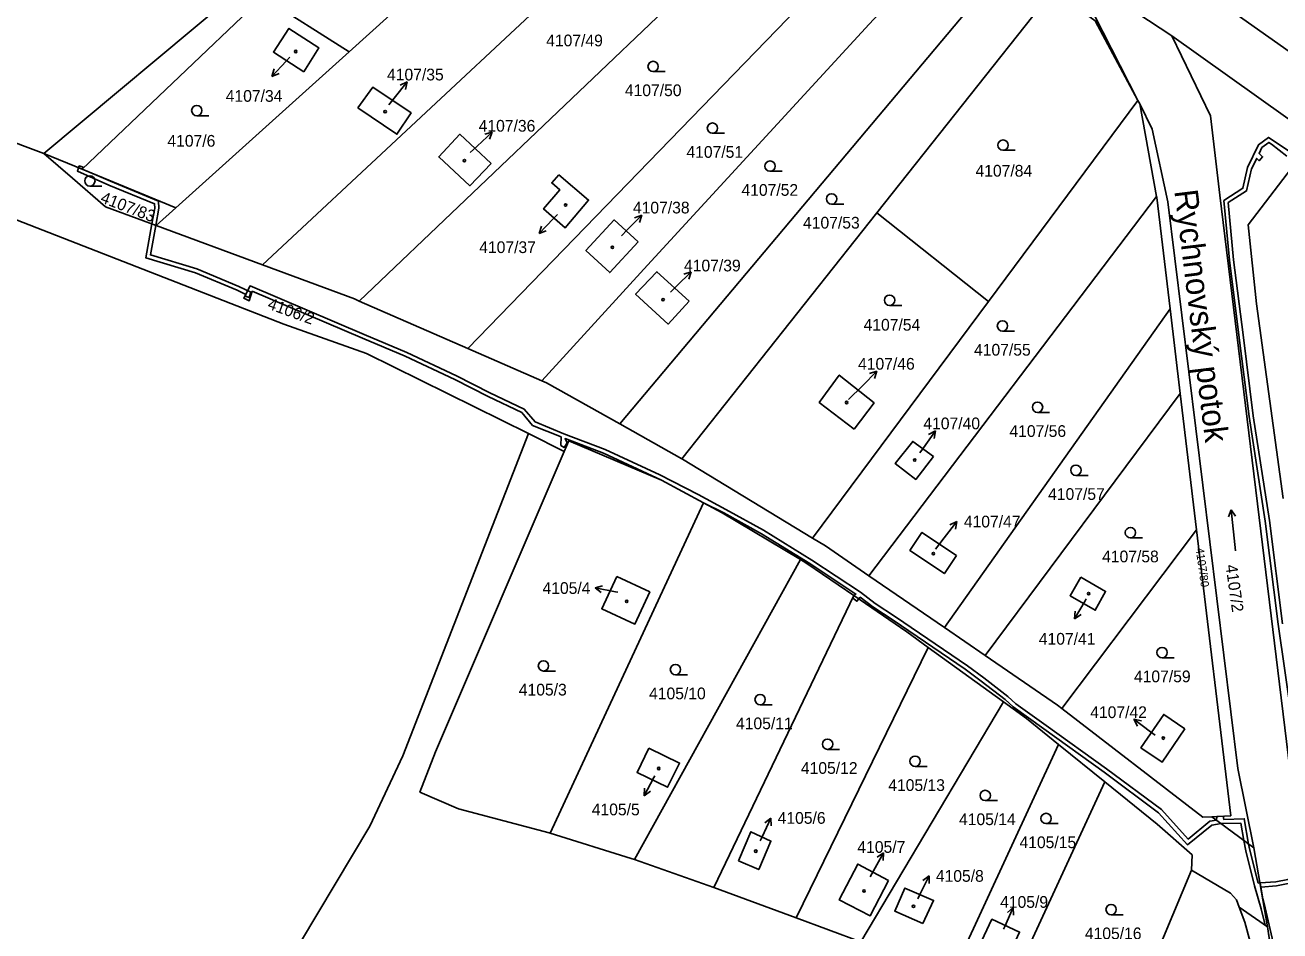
# Model space of a CAD drawing. Extents: x -869103 to -863415, y -1015889 to -1012477.
# Drawn here: x -866069.9 to -865887.9, y -1015465.3 to -1015333.9 of the extents above; entities that cross this region are included whole.
import ezdxf

# ---------------------------------------------------------------- set-up
doc = ezdxf.new("R2010")
doc.units = 0
for name, color, linetype in [('Hranice parcel', 7, 'Continuous'), ('Parcelní čísla', 7, 'Continuous'), ('Pop  PČ popisy', 7, 'Continuous'), ('Věcná břemena k části', 7, 'Continuous'), ('Značky budov', 7, 'Continuous'), ('Značky kultur', 7, 'Continuous')]:
    doc.layers.add(name, color=color, linetype=linetype)

msp = doc.modelspace()

# ---------------------------------------------------------------- linework, layer by layer
at = {"layer": 'Hranice parcel'}
for p, q in [((-866067.2, -1015352.55), (-865977, -1015277.28)), ((-865969.45, -1015289.7), (-866022.93, -1015337.82)), ((-866035.49, -1015368.73), (-865957.88, -1015296.28)), ((-866021.46, -1015373.97), (-865949.83, -1015305.62)), ((-866005.7, -1015380.84), (-865940.92, -1015314.04)), ((-866147.81, -1015322.46), (-866067.2, -1015352.55)), ((-865983.67, -1015391.78), (-865926.95, -1015324.32)), ((-865918.17, -1015325.9), (-865903.61, -1015335.52)), ((-865946.41, -1015361.15), (-865920.79, -1015328.85)), ((-865916.45, -1015329.3), (-865908.52, -1015344.87)), ((-866048.06, -1015360.43), (-866022.93, -1015337.82)), ((-865908.52, -1015344.87), (-865930.19, -1015374.01)), ((-865908.25, -1015345.38), (-865908.52, -1015344.87)), ((-865905.82, -1015358.82), (-865908.25, -1015345.38)), ((-866061.65, -1015354.83), (-866067.2, -1015352.55)), ((-866061.65, -1015354.83), (-866048.06, -1015360.43)), ((-865947.56, -1015413.78), (-865905.82, -1015358.82)), ((-866048.06, -1015360.43), (-866050.92, -1015363.01)), ((-865974.69, -1015396.82), (-865946.41, -1015361.15)), ((-865930.19, -1015374.01), (-865946.41, -1015361.15)), ((-866050.92, -1015363.01), (-866035.49, -1015368.73)), ((-866021.46, -1015373.97), (-866005.7, -1015380.84)), ((-865955.71, -1015408.33), (-865930.19, -1015374.01)), ((-865936.58, -1015421.31), (-865903.87, -1015375.08)), ((-865902.4, -1015387.38), (-865903.87, -1015375.08)), ((-866005.7, -1015380.84), (-865994.99, -1015385.51)), ((-865930.68, -1015425.36), (-865902.4, -1015387.38)), ((-865900.03, -1015407.13), (-865902.4, -1015387.38)), ((-865983.67, -1015391.78), (-865974.69, -1015396.82)), ((-865991.71, -1015395.75), (-865996.9, -1015393.18)), ((-865991.71, -1015395.75), (-865991.05, -1015394.21)), ((-866010.39, -1015439.32), (-865991.71, -1015395.75)), ((-865993.74, -1015451.11), (-865971.52, -1015403.23)), ((-865919.54, -1015433.05), (-865900.03, -1015407.13)), ((-865900.03, -1015407.13), (-865895.07, -1015448.59)), ((-865981.51, -1015454.94), (-865957.48, -1015411.42)), ((-865947.56, -1015413.78), (-865936.58, -1015421.31)), ((-865970.05, -1015458.99), (-865949.7, -1015416.67)), ((-865936.58, -1015421.31), (-865930.68, -1015425.36)), ((-865938.92, -1015424.17), (-865958.11, -1015463.4)), ((-865928, -1015432.07), (-865938.92, -1015424.17)), ((-865948.71, -1015466.87), (-865928, -1015432.07)), ((-865899.09, -1015448.79), (-865919.54, -1015433.05)), ((-865920.03, -1015438.23), (-865935.51, -1015471.72)), ((-865913.32, -1015443.65), (-865920.03, -1015438.23)), ((-865927.62, -1015474.62), (-865913.32, -1015443.65)), ((-865897.79, -1015448.73), (-865899.09, -1015448.79)), ((-865895.07, -1015448.59), (-865897.79, -1015448.73)), ((-865891.7, -1015453.25), (-865897.79, -1015448.73)), ((-865889.72, -1015464.71), (-865891.7, -1015453.25)), ((-865981.51, -1015454.94), (-865970.05, -1015458.99)), ((-865900.67, -1015454.24), (-865900.76, -1015456.48)), ((-865911.12, -1015481.14), (-865900.76, -1015456.48)), ((-865958.11, -1015463.4), (-865970.05, -1015458.99)), ((-865894.24, -1015460.79), (-865893.85, -1015461.83)), ((-865889.72, -1015464.71), (-865893.85, -1015461.83)), ((-865893.85, -1015461.83), (-865893.03, -1015463.99)), ((-865958.11, -1015463.4), (-865948.71, -1015466.87)), ((-865893.03, -1015463.99), (-865892.24, -1015466.87)), ((-865887.15, -1015481.68), (-865889.72, -1015464.71))]:
    msp.add_line(p, q, dxfattribs=at)
for points in [[(-865804.2, -1015395.73), (-865814.8, -1015388.33), (-865840.6, -1015370.19), (-865867.42, -1015351.32), (-865929.24, -1015307.69)], [(-865994.99, -1015385.51), (-865979.66, -1015368.77), (-865947.49, -1015333.82), (-865933.92, -1015319.2)], [(-866156.36, -1015324.38), (-866072.16, -1015361.81), (-866032.38, -1015377.33), (-866020.4, -1015381.55), (-865996.9, -1015393.18)], [(-866022.93, -1015337.82), (-866035.45, -1015329.85), (-866061.65, -1015354.83)], [(-865920.79, -1015328.85), (-865914.72, -1015333.32), (-865908.52, -1015344.87)], [(-866029.5, -1015340.71), (-866033.89, -1015337.86), (-866031.65, -1015334.42), (-866027.32, -1015337.24), (-866029.5, -1015340.71)], [(-865903.61, -1015335.52), (-865887.1, -1015347.26), (-865871.99, -1015357.46), (-865848.34, -1015373.29), (-865830.64, -1015385.95), (-865805.32, -1015403.02), (-865780.39, -1015420.54), (-865766.53, -1015429.83)], [(-865886.49, -1015441.79), (-865896.67, -1015358.6), (-865897.99, -1015347.11), (-865903.61, -1015335.52)], [(-866021.64, -1015345.96), (-866015.99, -1015349.77), (-866013.93, -1015346.69), (-866019.5, -1015342.96), (-866021.64, -1015345.96)], [(-865908.25, -1015345.38), (-865906.46, -1015349.03), (-865904.21, -1015359.57)], [(-866002.31, -1015354.02), (-866006.87, -1015349.78), (-866009.91, -1015353.05), (-866005.43, -1015357.24), (-866002.31, -1015354.02)], [(-866050.92, -1015363.01), (-866058.25, -1015360.3), (-866063.04, -1015356.16), (-866067.2, -1015352.55)], [(-865865.34, -1015367.49), (-865885.63, -1015353.86), (-865892.52, -1015362.89), (-865891.33, -1015374.35), (-865887.48, -1015402.58)], [(-865992.52, -1015355.66), (-865993.54, -1015356.82), (-865992.34, -1015357.85), (-865994.72, -1015360.6), (-865991.58, -1015363.33), (-865988.19, -1015359.31), (-865992.52, -1015355.66)], [(-865903.87, -1015375.08), (-865905.8, -1015358.93), (-865905.82, -1015358.82)], [(-865904.21, -1015359.57), (-865894.04, -1015441.72), (-865891.7, -1015453.25)], [(-865980.98, -1015365.39), (-865984.47, -1015362.19), (-865988.57, -1015366.61), (-865985.11, -1015369.83), (-865980.98, -1015365.39)], [(-866035.49, -1015368.73), (-866022.16, -1015373.66), (-866021.46, -1015373.97)], [(-865973.61, -1015373.99), (-865978.27, -1015369.7), (-865981.37, -1015372.97), (-865976.65, -1015377.29), (-865973.61, -1015373.99)], [(-865949.69, -1015392.53), (-865946.78, -1015388.74), (-865951.85, -1015384.7), (-865954.74, -1015388.65), (-865949.69, -1015392.53)], [(-865994.99, -1015385.51), (-865994.28, -1015385.82), (-865983.67, -1015391.78)], [(-865996.9, -1015393.18), (-866015.13, -1015439.9), (-866019.91, -1015450.09), (-866037.5, -1015479.55), (-866084.64, -1015469.55)], [(-865991.05, -1015394.21), (-865977.6, -1015399.94), (-865971.52, -1015403.23)], [(-865938.16, -1015396.49), (-865941.18, -1015394.3), (-865943.71, -1015397.52), (-865940.75, -1015399.82), (-865938.16, -1015396.49)], [(-865974.69, -1015396.82), (-865974.58, -1015396.88), (-865955.71, -1015408.33)], [(-865957.48, -1015411.42), (-865968.84, -1015404.68), (-865971.52, -1015403.23)], [(-865955.71, -1015408.33), (-865953.85, -1015409.46), (-865947.56, -1015413.78)], [(-865934.83, -1015410.87), (-865939.84, -1015407.51), (-865941.59, -1015410.12), (-865936.58, -1015413.48), (-865934.83, -1015410.87)], [(-865949.7, -1015416.67), (-865956.53, -1015411.99), (-865957.48, -1015411.42)], [(-865984.11, -1015413.91), (-865979.31, -1015416.14), (-865981.47, -1015420.79), (-865986.27, -1015418.56), (-865984.11, -1015413.91)], [(-865916.81, -1015414), (-865918.36, -1015416.69), (-865914.71, -1015418.78), (-865913.21, -1015416.07), (-865916.81, -1015414)], [(-865949.7, -1015416.67), (-865942.02, -1015421.93), (-865938.92, -1015424.17)], [(-865930.68, -1015425.36), (-865920.17, -1015432.57), (-865919.54, -1015433.05)], [(-865928, -1015432.07), (-865924.68, -1015434.47), (-865920.03, -1015438.23)], [(-865901.72, -1015435.99), (-865904.79, -1015433.89), (-865908.1, -1015438.72), (-865905, -1015440.8), (-865901.72, -1015435.99)], [(-865993.74, -1015451.11), (-865993.89, -1015451.06), (-866007.06, -1015447.6), (-866012.65, -1015445.14), (-866010.39, -1015439.32)], [(-865979.46, -1015438.8), (-865981.16, -1015442.32), (-865976.74, -1015444.45), (-865974.99, -1015440.94), (-865979.46, -1015438.8)], [(-865913.32, -1015443.65), (-865905.72, -1015449.79), (-865900.67, -1015454.24)], [(-865993.74, -1015451.11), (-865982, -1015454.77), (-865981.51, -1015454.94)], [(-865966.45, -1015455.12), (-865963.51, -1015456.38), (-865961.74, -1015452.25), (-865964.66, -1015450.91), (-865966.45, -1015455.12)], [(-865944.68, -1015457.95), (-865949.16, -1015455.58), (-865951.85, -1015460.78), (-865947.36, -1015463.11), (-865944.68, -1015457.95)], [(-865900.76, -1015456.48), (-865895.09, -1015459.82), (-865894.24, -1015460.79)], [(-865939.7, -1015464.22), (-865938.17, -1015460.87), (-865942.33, -1015459.07), (-865943.79, -1015462.44), (-865939.7, -1015464.22)], [(-865927.5, -1015469.35), (-865925.69, -1015465.46), (-865929.71, -1015463.59), (-865931.55, -1015467.48), (-865927.5, -1015469.35)]]:
    msp.add_lwpolyline(points, dxfattribs=at)
at = {"layer": 'Pop  PČ popisy'}
for p, q in [((-866032.07, -1015339.18), (-866034.12, -1015341.38)), ((-866031.52, -1015338.59), (-866032.07, -1015339.18)), ((-866034.12, -1015341.38), (-866033.8, -1015340.3)), ((-866034.12, -1015341.38), (-866033.07, -1015340.98)), ((-866016.39, -1015344.52), (-866014.5, -1015342.19)), ((-866014.5, -1015342.19), (-866015.52, -1015342.65)), ((-866014.5, -1015342.19), (-866014.74, -1015343.28)), ((-866017.18, -1015345.51), (-866016.39, -1015344.52)), ((-866004.36, -1015351.51), (-866002.17, -1015349.46)), ((-866002.17, -1015349.46), (-866003.24, -1015349.78)), ((-866002.17, -1015349.46), (-866002.56, -1015350.51)), ((-866005.37, -1015352.44), (-866004.36, -1015351.51)), ((-865993.29, -1015362.01), (-865995.38, -1015364.17)), ((-865992.7, -1015361.4), (-865993.29, -1015362.01)), ((-865982.58, -1015363.64), (-865980.46, -1015361.52)), ((-865980.46, -1015361.52), (-865981.52, -1015361.87)), ((-865980.46, -1015361.52), (-865980.81, -1015362.58)), ((-865995.38, -1015364.17), (-865995.04, -1015363.1)), ((-865995.38, -1015364.17), (-865994.32, -1015363.8)), ((-865983.43, -1015364.49), (-865982.58, -1015363.64)), ((-865975.46, -1015371.82), (-865973.3, -1015369.73)), ((-865973.3, -1015369.73), (-865974.37, -1015370.07)), ((-865973.3, -1015369.73), (-865973.67, -1015370.79)), ((-865976.32, -1015372.65), (-865975.46, -1015371.82)), ((-865948.49, -1015386.25), (-865946.37, -1015384.13)), ((-865946.37, -1015384.13), (-865947.43, -1015384.48)), ((-865946.37, -1015384.13), (-865946.72, -1015385.19)), ((-865950.48, -1015388.24), (-865948.49, -1015386.25)), ((-865939.62, -1015395.22), (-865937.9, -1015392.76)), ((-865937.9, -1015392.76), (-865938.88, -1015393.3)), ((-865937.9, -1015392.76), (-865938.06, -1015393.87)), ((-865940.14, -1015395.97), (-865939.62, -1015395.22)), ((-865936.62, -1015408.3), (-865934.77, -1015405.94)), ((-865934.77, -1015405.94), (-865935.78, -1015406.42)), ((-865934.77, -1015405.94), (-865934.99, -1015407.03)), ((-865937.9, -1015409.93), (-865936.62, -1015408.3)), ((-865987.26, -1015415.54), (-865986.18, -1015415.24)), ((-865984.31, -1015416.11), (-865987.26, -1015415.54)), ((-865987.26, -1015415.54), (-865986.37, -1015416.22)), ((-865983.97, -1015416.17), (-865984.31, -1015416.11)), ((-865916.2, -1015417.42), (-865917.7, -1015420.02)), ((-865916.03, -1015417.12), (-865916.2, -1015417.42)), ((-865917.7, -1015420.02), (-865917.63, -1015418.9)), ((-865917.7, -1015420.02), (-865916.77, -1015419.4)), ((-865906.7, -1015436.4), (-865909.1, -1015434.59)), ((-865909.1, -1015434.59), (-865908, -1015434.8)), ((-865909.1, -1015434.59), (-865908.6, -1015435.6)), ((-865906.02, -1015436.9), (-865906.7, -1015436.4)), ((-865978.57, -1015442.78), (-865978.71, -1015443.04)), ((-865978.71, -1015443.04), (-865980.12, -1015445.69)), ((-865980.12, -1015445.69), (-865980.09, -1015444.57)), ((-865980.12, -1015445.69), (-865979.21, -1015445.04)), ((-865963.03, -1015451.63), (-865961.76, -1015448.91)), ((-865961.76, -1015448.91), (-865962.64, -1015449.61)), ((-865961.76, -1015448.91), (-865961.73, -1015450.03)), ((-865963.31, -1015452.24), (-865963.03, -1015451.63)), ((-865946.89, -1015456.59), (-865945.44, -1015453.96)), ((-865945.44, -1015453.96), (-865946.36, -1015454.6)), ((-865945.44, -1015453.96), (-865945.48, -1015455.08)), ((-865947.36, -1015457.44), (-865946.89, -1015456.59)), ((-865940.13, -1015460.01), (-865938.81, -1015457.31)), ((-865938.81, -1015457.31), (-865939.7, -1015457.99)), ((-865938.81, -1015457.31), (-865938.8, -1015458.43)), ((-865940.44, -1015460.65), (-865940.13, -1015460.01)), ((-865927.82, -1015464.62), (-865926.6, -1015461.88)), ((-865926.6, -1015461.88), (-865927.46, -1015462.59)), ((-865926.6, -1015461.88), (-865926.55, -1015463)), ((-865928.01, -1015465.04), (-865927.82, -1015464.62))]:
    msp.add_line(p, q, dxfattribs=at)
at = {"layer": 'Věcná břemena k části'}
for points in [[(-865882.08, -1015355.24), (-865889.57, -1015350.23), (-865891.02, -1015351.3), (-865892.63, -1015354.59), (-865893.31, -1015357.61), (-865896.05, -1015359.39), (-865895.25, -1015368.03), (-865893.87, -1015378.92), (-865892.39, -1015390.69), (-865890.06, -1015405.88), (-865888.17, -1015420.83), (-865886.19, -1015434.6)], [(-865887.57, -1015420.75), (-865889.46, -1015405.8), (-865891.79, -1015390.61), (-865893.27, -1015378.84), (-865894.65, -1015367.97), (-865895.42, -1015359.69), (-865892.77, -1015357.98), (-865892.06, -1015354.79), (-865891.3, -1015353.28), (-865890.95, -1015353.62), (-865890.45, -1015353.04), (-865890.95, -1015352.57), (-865890.54, -1015351.7), (-865889.55, -1015350.97), (-865889.14, -1015351.21), (-865886.95, -1015352.93)]]:
    msp.add_lwpolyline(points, dxfattribs=at)
for points in [[(-866037.4, -1015373.45), (-866037.17, -1015372.69), (-866038.93, -1015371.85), (-866045, -1015369.29), (-866051.74, -1015367.26), (-866050.96, -1015362.99), (-866050.51, -1015360.51), (-866050.55, -1015359.46), (-866057.53, -1015356.6), (-866059.57, -1015355.69), (-866061.65, -1015354.83), (-866062.15, -1015354.63), (-866062.31, -1015355.11), (-866057.77, -1015357.16), (-866051.13, -1015359.86), (-866051.11, -1015360.47), (-866051.53, -1015362.78), (-866052.42, -1015367.68), (-866045.2, -1015369.85), (-866039.17, -1015372.39), (-866037.89, -1015373.01), (-866037.98, -1015373.27)], [(-866061.65, -1015354.83), (-866061.49, -1015354.55), (-866062.06, -1015354.36), (-866062.15, -1015354.63)], [(-866036.98, -1015372.54), (-866020.98, -1015379.35), (-866014.79, -1015381.96), (-866007.6, -1015385.32), (-866002.75, -1015387.81), (-865997.89, -1015390.12), (-865996.32, -1015391.99), (-865992.19, -1015393.66), (-865992.21, -1015394.9), (-865991.72, -1015395.17), (-865991.31, -1015394.53), (-865991.6, -1015393.89), (-865986.01, -1015396.03), (-865977.6, -1015399.94), (-865971.52, -1015403.23), (-865968.57, -1015404.68), (-865963.11, -1015407.69), (-865956.12, -1015412.02), (-865949.43, -1015416.45), (-865949.7, -1015416.67), (-865949.01, -1015417.15), (-865948.8, -1015416.9), (-865946.97, -1015418.31), (-865944.04, -1015420.23), (-865933.56, -1015427.35), (-865931.25, -1015429.09), (-865927.76, -1015431.73), (-865926.63, -1015432.81), (-865922.17, -1015435.97), (-865913.43, -1015442.27), (-865905.52, -1015448.14), (-865901.32, -1015452.78), (-865897.83, -1015449.94), (-865896.45, -1015449.72), (-865893.61, -1015449.65), (-865893.17, -1015452.16), (-865892.9, -1015453.69), (-865891.6, -1015458.75), (-865890.63, -1015462.09), (-865890.08, -1015464.46), (-865889.72, -1015464.71), (-865890.42, -1015460.64), (-865890.72, -1015458.92), (-865890.82, -1015458.32), (-865891.08, -1015458.34), (-865892.32, -1015453.57), (-865892.47, -1015452.68), (-865893.11, -1015449.03), (-865896.08, -1015449.11), (-865896.17, -1015448.65), (-865897.07, -1015448.69), (-865897.13, -1015449.22), (-865898.09, -1015449.38), (-865901.26, -1015451.96), (-865905.12, -1015447.7), (-865913.07, -1015441.79), (-865921.83, -1015435.49), (-865926.25, -1015432.35), (-865927.37, -1015431.27), (-865930.89, -1015428.61), (-865933.22, -1015426.87), (-865943.7, -1015419.73), (-865946.63, -1015417.82), (-865948.76, -1015416.17), (-865955.8, -1015411.52), (-865962.81, -1015407.17), (-865968.29, -1015404.16), (-865972.3, -1015402.03), (-865977.85, -1015399.15), (-865985.77, -1015395.47), (-865991.77, -1015393.19), (-865995.96, -1015391.49), (-865997.51, -1015389.64), (-866002.49, -1015387.27), (-866007.34, -1015384.78), (-866014.55, -1015381.42), (-866020.74, -1015378.79), (-866037.28, -1015371.76), (-866038.19, -1015373.54), (-866037.41, -1015373.91)], [(-865949.7, -1015416.67), (-865949.89, -1015417.06), (-865949.28, -1015417.48), (-865949.01, -1015417.15)], [(-865890.72, -1015458.92), (-865888.43, -1015458.76), (-865886.74, -1015458.41), (-865884.27, -1015458.4), (-865884.35, -1015457.8), (-865886.8, -1015457.81), (-865888.51, -1015458.16), (-865890.82, -1015458.32)], [(-865890.42, -1015460.64), (-865889.72, -1015464.71), (-865888.17, -1015474.97), (-865884.47, -1015474.44), (-865883.09, -1015474.39), (-865882.14, -1015474.43), (-865882.22, -1015473.83), (-865883.09, -1015473.79), (-865884.53, -1015473.84), (-865887.61, -1015474.28), (-865888.9, -1015466.94), (-865890.05, -1015461.94)]]:
    msp.add_lwpolyline(points, close=True, dxfattribs=at)
at = {"layer": 'Značky budov'}
for centre in [(-866030.66, -1015337.78), (-866017.69, -1015346.5), (-866006.19, -1015353.61), (-865991.53, -1015360.04), (-865984.74, -1015366.16), (-865977.38, -1015373.77), (-865950.78, -1015388.67), (-865940.89, -1015397.02), (-865938.18, -1015410.58), (-865982.66, -1015417.5), (-865915.67, -1015416.37), (-865904.85, -1015437.33), (-865978.02, -1015441.73), (-865963.94, -1015453.72), (-865948.24, -1015459.48), (-865941.07, -1015461.7)]:
    msp.add_circle(centre, 0.175, dxfattribs=at)
at = {"layer": 'Značky kultur'}
for p, q in [((-865978.83, -1015340.7), (-865977.08, -1015340.7)), ((-866045.01, -1015347.1), (-866043.26, -1015347.1)), ((-865970.23, -1015349.64), (-865968.48, -1015349.64)), ((-865928.09, -1015352.1), (-865926.34, -1015352.1)), ((-865961.88, -1015355.15), (-865960.13, -1015355.15)), ((-866060.51, -1015357.29), (-866058.76, -1015357.29)), ((-865952.94, -1015359.9), (-865951.19, -1015359.9)), ((-865944.53, -1015374.6), (-865942.78, -1015374.6)), ((-865928.17, -1015378.32), (-865926.42, -1015378.32)), ((-865923.08, -1015390.11), (-865921.33, -1015390.11)), ((-865917.51, -1015399.24), (-865915.76, -1015399.24)), ((-865894.99, -1015404.22), (-865895.38, -1015405.24)), ((-865894.36, -1015410.19), (-865894.99, -1015404.22)), ((-865894.99, -1015404.22), (-865894.39, -1015405.14)), ((-865909.62, -1015408.29), (-865907.87, -1015408.29)), ((-865905.02, -1015425.68), (-865903.27, -1015425.68)), ((-865994.73, -1015427.6), (-865992.98, -1015427.6)), ((-865975.59, -1015428.15), (-865973.84, -1015428.15)), ((-865963.31, -1015432.49), (-865961.56, -1015432.49)), ((-865953.53, -1015438.96), (-865951.78, -1015438.96)), ((-865940.85, -1015441.44), (-865939.1, -1015441.44)), ((-865930.66, -1015446.39), (-865928.91, -1015446.39)), ((-865921.85, -1015449.73), (-865920.1, -1015449.73)), ((-865912.41, -1015462.94), (-865910.66, -1015462.94))]:
    msp.add_line(p, q, dxfattribs=at)
for centre in [(-865978.83, -1015339.95), (-866045.01, -1015346.35), (-865970.23, -1015348.89), (-865928.09, -1015351.35), (-865961.88, -1015354.4), (-866060.51, -1015356.54), (-865952.94, -1015359.15), (-865944.53, -1015373.85), (-865928.17, -1015377.57), (-865923.08, -1015389.36), (-865917.51, -1015398.49), (-865909.62, -1015407.54), (-865905.02, -1015424.93), (-865994.73, -1015426.85), (-865975.59, -1015427.4), (-865963.31, -1015431.74), (-865953.53, -1015438.21), (-865940.85, -1015440.69), (-865930.66, -1015445.64), (-865921.85, -1015448.98), (-865912.41, -1015462.19)]:
    msp.add_circle(centre, 0.75, dxfattribs=at)

# ---------------------------------------------------------------- texts
at = {"layer": 'Parcelní čísla'}
for s, p in [('4107/49', (-865994.34, -1015337.03)), ('4107/35', (-866017.42, -1015341.97)), ('4107/50', (-865982.93, -1015344.25)), ('4107/34', (-866040.81, -1015345.07)), ('4107/36', (-866004.13, -1015349.4)), ('4107/6', (-866049.27, -1015351.58)), ('4107/51', (-865974, -1015353.19)), ('4107/84', (-865932.08, -1015355.92)), ('4107/52', (-865966.02, -1015358.7)), ('4107/38', (-865981.76, -1015361.26)), ('4107/53', (-865957.09, -1015363.45)), ('4107/37', (-866004.05, -1015367)), ('4107/39', (-865974.35, -1015369.66)), ('4107/54', (-865948.31, -1015378.25)), ('4107/55', (-865932.29, -1015381.87)), ('4107/46', (-865949.11, -1015383.91)), ('4107/40', (-865939.64, -1015392.55)), ('4107/56', (-865927.16, -1015393.66)), ('4107/57', (-865921.55, -1015402.79)), ('4107/47', (-865933.77, -1015406.78)), ('4107/58', (-865913.72, -1015411.84)), ('4105/4', (-865994.87, -1015416.42)), ('4107/41', (-865922.9, -1015423.78)), ('4107/59', (-865909.1, -1015429.23)), ('4105/3', (-865998.31, -1015431.15)), ('4105/10', (-865979.42, -1015431.7)), ('4107/42', (-865915.44, -1015434.42)), ('4105/11', (-865966.81, -1015436.04)), ('4105/12', (-865957.4, -1015442.51)), ('4105/13', (-865944.73, -1015444.99)), ('4105/5', (-865987.73, -1015448.52)), ('4105/6', (-865960.77, -1015449.75)), ('4105/14', (-865934.47, -1015449.94)), ('4105/15', (-865925.7, -1015453.28)), ('4105/7', (-865949.21, -1015453.96)), ('4105/8', (-865937.83, -1015458.16)), ('4105/9', (-865928.51, -1015461.93)), ('4105/16', (-865916.22, -1015466.49))]:
    msp.add_text(s, height=1.7, dxfattribs=at).set_placement(p)
for s, height, rotation, p in [('4107/83', 1.7, 339, (-866059.11, -1015359.61)), ('4106/2', 1.7, 340, (-866034.87, -1015375.03)), ('4107/80', 1.19, 278, (-865900.16, -1015409.81)), ('4107/2', 1.7, 278, (-865895.82, -1015412.27))]:
    msp.add_text(s, height=height, rotation=rotation, dxfattribs=at).set_placement(p)
at = {"layer": 'Pop  PČ popisy'}
msp.add_text('Rychnovský potok', height=3.4, rotation=277, dxfattribs=at).set_placement((-865903.25, -1015357.98))

doc.saveas('drawing.dxf')
